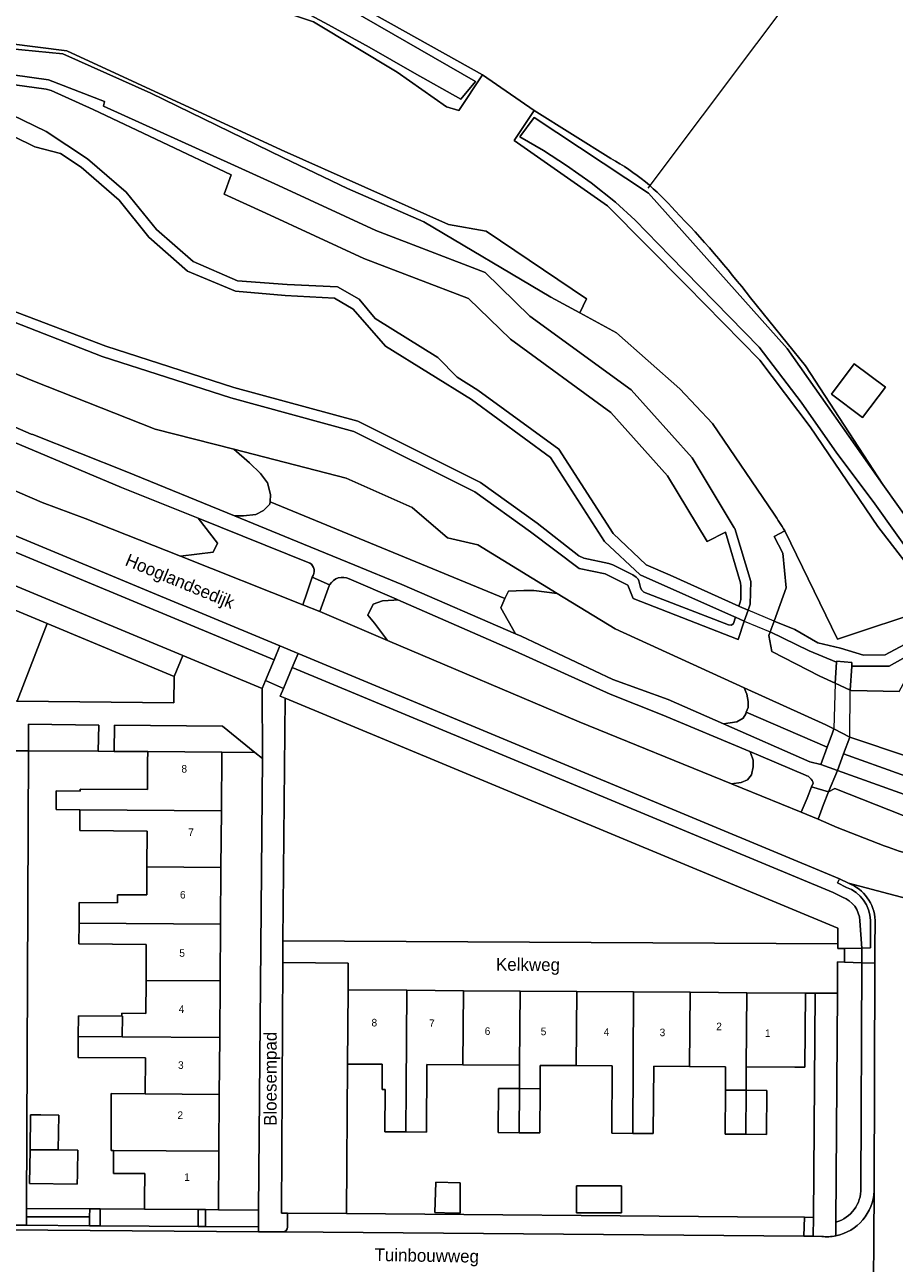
# Model space of a CAD drawing. Header units: metres. Extents: x 151448 to 154749, y 463108 to 465296.
# Tile 324 of 449: x 154594 to 154680, y 463870 to 463993. Entities that reach past the tile are written whole.
import ezdxf
from ezdxf.enums import TextEntityAlignment as Align

# ---------------------------------------------------------------- set-up
doc = ezdxf.new("R2010")
doc.units = ezdxf.units.M
for name, color, linetype, lineweight in [('B-PV-GR-BEPLANTING_CULTUUR_BODEMBEDEKKER-GV', 253, 'Continuous', 9), ('B-PV-GR-BEPLANTING_CULTUUR_BOSPLANTSOEN-GV', 253, 'Continuous', 9), ('B-PV-GW-TALUD_KRUIN-G', 253, 'Continuous', 9), ('B-PV-IE-TERREINAFSCHEIDING_KUNSTMATIG_HEKWERK-G', 253, 'Continuous', 9), ('B-PV-KW-KUNSTWERK_DEK-GV', 253, 'Continuous', 9), ('B-PV-OG-BEBOUWING-GV', 1, 'Continuous', 9), ('B-PV-OG-BEBOUWING-T18', 2, 'Continuous', 9), ('B-PV-OG-TERREIN_BEGROEID-GV', 253, 'Continuous', 9), ('B-PV-OG-TERREIN_ERF-GV', 253, 'Continuous', 9), ('B-PV-OG-TERREIN_OEVER-GV', 253, 'Continuous', 9), ('B-PV-OG-TOPOGRAFIE-T18', 2, 'Continuous', 9), ('B-PV-OG-WATER_SLOOT-GV', 253, 'Continuous', 9), ('B-PV-VH-GESLOTENVERHARDING_ASFALT-GV', 253, 'Continuous', 9), ('B-PV-VH-OPENVERHARDING-GV', 253, 'Continuous', 9), ('B-PV-VH-OPENVERHARDING_BETONELEMENT-GV', 253, 'Continuous', 9), ('B-PV-VH-OPENVERHARDING_BETONSTRAATSTEEN-GV', 253, 'Continuous', 9), ('B-PV-VH-OPENVERHARDING_TEGEL-GV', 253, 'Continuous', 9)]:
    doc.layers.add(name, color=color, linetype=linetype, lineweight=lineweight)
doc.styles.add('Drong', font='txt', dxfattribs={"height": 1.8})

msp = doc.modelspace()

# ---------------------------------------------------------------- linework, layer by layer
at = {"layer": 'B-PV-GR-BEPLANTING_CULTUUR_BODEMBEDEKKER-GV', "flags": 128}
for points in [[(154608.614, 463928.344), (154596.045, 463933.578), (154593.092, 463925.906), (154608.555, 463925.748)], [(154594.204, 463921.022), (154601.094, 463920.973), (154601.151, 463923.548), (154594.212, 463923.642)], [(154616.559, 463920.863), (154613.369, 463923.457), (154602.708, 463923.561), (154602.692, 463920.962), (154605.988, 463920.938), (154613.305, 463920.886)], [(154619.795, 463875.369), (154625.622, 463875.322), (154625.726, 463890.091), (154625.777, 463897.414), (154625.774, 463900.036), (154619.344, 463900.113), (154619.205, 463875.372)], [(154594.032, 463875.841), (154594.029, 463875.022), (154600.254, 463875), (154600.259, 463875.797)], [(154594.029, 463875.022), (154594.026, 463874.173), (154600.248, 463874.129), (154600.254, 463875)], [(154605.668, 463875.758), (154601.293, 463875.789), (154601.284, 463874.122), (154610.977, 463874.053), (154610.989, 463875.721)], [(154616.935, 463874.01), (154616.949, 463875.679), (154612.985, 463875.707), (154611.71, 463875.716), (154611.699, 463874.047)]]:
    msp.add_lwpolyline(points, close=True, dxfattribs=at)
for points in [[(154676.435, 463877.845), (154676.513, 463900.089), (154674.829, 463900.146), (154674.133, 463900.17), (154674.113, 463897.075), (154673.966, 463874.474)], [(154677.732, 463877.561), (154677.814, 463900.044), (154676.513, 463900.089), (154676.435, 463877.845)], [(154673.966, 463874.474), (154673.957, 463873.135)]]:
    msp.add_lwpolyline(points, dxfattribs=at)
at = {"layer": 'B-PV-GR-BEPLANTING_CULTUUR_BODEMBEDEKKER-GV'}
for points in [[(154673.957, 463873.135, 0.3454468), (154677.732, 463877.561)], [(154676.435, 463877.845, -0.3421079), (154673.966, 463874.474)], [(154673.966, 463874.474, 0.3421079), (154676.435, 463877.845)]]:
    msp.add_lwpolyline(points, format="xyb", dxfattribs=at)
at = {"layer": 'B-PV-GR-BEPLANTING_CULTUUR_BOSPLANTSOEN-GV', "flags": 128}
for points in [[(154591.413, 463984.353), (154595.953, 463982.145), (154600.056, 463979.471), (154603.861, 463976.154), (154606.873, 463972.497), (154610.473, 463969.333), (154614.85, 463967.419), (154619.759, 463967.04), (154624.748, 463966.816), (154626.891, 463965.59), (154628.466, 463963.707), (154634.65, 463959.834), (154636.545, 463957.921), (154638.595, 463956.637), (154646.582, 463950.796), (154651.973, 463942.473), (154655.219, 463939.386), (154657.61, 463938.357), (154664.386, 463935.298), (154664.52, 463935.684), (154664.578, 463935.948), (154664.586, 463937.276), (154664.558, 463937.596), (154663.049, 463942.596), (154661.25, 463941.677), (154657.34, 463948.161), (154651.721, 463954.424), (154641.81, 463961.644), (154637.675, 463965.665), (154627.349, 463969.635), (154617.642, 463974.107), (154613.548, 463975.962), (154614.229, 463977.893), (154600.611, 463984.337), (154596.446, 463986.207), (154595.951, 463986.325), (154585.181, 463987.814)], [(154592.412, 463964.552), (154601.852, 463960.979), (154614.497, 463956.897), (154626.745, 463953.565), (154638.86, 463947.505), (154644.454, 463943.506), (154648.58, 463940.252), (154649.06, 463940.038), (154651.551, 463939.512), (154651.935, 463939.391), (154653.916, 463938.39), (154654.244, 463938.164), (154654.445, 463937.951), (154654.511, 463937.804), (154654.654, 463937.132), (154654.772, 463936.895), (154654.98, 463936.691), (154663.356, 463933.458), (154663.644, 463933.436), (154663.835, 463933.591), (154664.062, 463934.195), (154663.955, 463934.243), (154654.629, 463938.401), (154651.104, 463941.675), (154645.78, 463949.989), (154637.976, 463955.709), (154629.463, 463960.961), (154626.278, 463964.624), (154624.444, 463965.697), (154619.583, 463965.959), (154614.667, 463966.384), (154609.927, 463968.383), (154606.113, 463971.731), (154603.162, 463975.375), (154599.424, 463978.642), (154597.382, 463979.975), (154594.835, 463980.642), (154590.663, 463982.678)], [(154570.633, 463956.293), (154595.553, 463945.52), (154599.811, 463943.95), (154609.217, 463940.218), (154612.466, 463940.628), (154612.868, 463941.515), (154610.99, 463943.977), (154603.397, 463947.026), (154577.987, 463957.719), (154573.614, 463959.658), (154560.609, 463965.18)], [(154622.01, 463939.552), (154610.99, 463943.977), (154612.868, 463941.515), (154612.466, 463940.628), (154609.217, 463940.218), (154621.318, 463935.416), (154621.722, 463936.575), (154622.247, 463938.17)], [(154623.963, 463937.409), (154622.987, 463934.765), (154629.688, 463931.918), (154628.398, 463933.607), (154627.718, 463934.42), (154628.244, 463935.491), (154629.171, 463935.824), (154630.315, 463935.898), (154630.684, 463935.922), (154630.565, 463935.974), (154625.899, 463937.986)], [(154670.946, 463918.611), (154666.546, 463920.499), (154665.471, 463920.947), (154665.548, 463920.744), (154665.8, 463920.082), (154665.8, 463919.421), (154665.632, 463918.658), (154665.229, 463918.137), (154664.592, 463917.876), (154663.667, 463917.767), (154664.714, 463917.342), (154670.543, 463914.945)], [(154670.543, 463914.945), (154671.131, 463916.348), (154671.541, 463917.463), (154671.722, 463917.831)]]:
    msp.add_lwpolyline(points, dxfattribs=at)
for points in [[(154683.243, 463935.07), (154674.124, 463932.028), (154668.91, 463942.735), (154667.878, 463942.174), (154668.719, 463940.541), (154669.056, 463937.092), (154667.863, 463933.827), (154669.9, 463932.986), (154672.176, 463931.679), (154674.415, 463931.154), (154676.676, 463930.47), (154678.832, 463930.482), (154680.741, 463931.501), (154682.694, 463933.24), (154683.763, 463933.865), (154683.419, 463934.427), (154683.314, 463934.809)], [(154665.471, 463920.947), (154656.799, 463924.561), (154651.653, 463926.595), (154642.273, 463930.837), (154630.684, 463935.922), (154630.315, 463935.898), (154629.171, 463935.824), (154628.244, 463935.491), (154627.718, 463934.42), (154628.398, 463933.607), (154629.688, 463931.918), (154648.616, 463923.875), (154663.667, 463917.767), (154664.592, 463917.876), (154665.229, 463918.137), (154665.632, 463918.658), (154665.8, 463919.421), (154665.8, 463920.082), (154665.548, 463920.744)]]:
    msp.add_lwpolyline(points, close=True, dxfattribs=at)
at = {"layer": 'B-PV-GR-BEPLANTING_CULTUUR_BOSPLANTSOEN-GV'}
for points in [[(154622.247, 463938.17, 0.4277194), (154622.01, 463939.552)], [(154625.899, 463937.986, 0.398274), (154623.963, 463937.409)], [(154671.722, 463917.831, 0.2583564), (154670.946, 463918.611)]]:
    msp.add_lwpolyline(points, format="xyb", dxfattribs=at)
at = {"layer": 'B-PV-GW-TALUD_KRUIN-G', "flags": 128}
for points in [[(154618.473, 463929.985), (154557.44, 463955.373)], [(154674.61, 463906.569), (154673.696, 463907.015), (154620.272, 463929.237)], [(154676.513, 463901.527), (154676.33, 463904.246)], [(154676.435, 463877.845), (154676.513, 463900.089)]]:
    msp.add_lwpolyline(points, dxfattribs=at)
at = {"layer": 'B-PV-GW-TALUD_KRUIN-G'}
for points in [[(154676.33, 463904.246, 0.3039713), (154674.61, 463906.569)], [(154673.966, 463874.474, 0.3421079), (154676.435, 463877.845)]]:
    msp.add_lwpolyline(points, format="xyb", dxfattribs=at)
at = {"layer": 'B-PV-IE-TERREINAFSCHEIDING_KUNSTMATIG_HEKWERK-G', "flags": 128}
for points in [[(154655.422, 463976.549), (154671.53, 463998.013)], [(154667.878, 463942.174), (154668.91, 463942.735)], [(154668.91, 463942.735), (154674.124, 463932.028)], [(154674.124, 463932.028), (154683.243, 463935.07)], [(154594.204, 463921.022), (154601.094, 463920.973)], [(154601.094, 463920.973), (154602.692, 463920.962)], [(154602.692, 463920.962), (154605.988, 463920.938)], [(154613.305, 463920.886), (154616.559, 463920.863)], [(154625.726, 463890.091), (154625.622, 463875.322)], [(154600.254, 463875), (154594.029, 463875.022)], [(154600.259, 463875.797), (154600.254, 463875)], [(154601.293, 463875.789), (154600.259, 463875.797)], [(154605.668, 463875.758), (154601.293, 463875.789)], [(154612.985, 463875.707), (154616.949, 463875.679)]]:
    msp.add_lwpolyline(points, dxfattribs=at)
at = {"layer": 'B-PV-KW-KUNSTWERK_DEK-GV', "flags": 128}
for points in [[(154665.293, 463934.888), (154664.92, 463933.813), (154667.477, 463932.771), (154667.571, 463933.028), (154667.863, 463933.827)], [(154673.89, 463927.679), (154673.772, 463923.17), (154675.341, 463922.364), (154675.384, 463926.992)]]:
    msp.add_lwpolyline(points, close=True, dxfattribs=at)
at = {"layer": 'B-PV-OG-BEBOUWING-GV', "flags": 128}
for points in [[(154678.851, 463956.921), (154675.784, 463959.227), (154673.521, 463956.217), (154676.588, 463953.912)], [(154605.981, 463919.938), (154605.961, 463917.198), (154599.305, 463917.245), (154599.304, 463917.045), (154596.951, 463917.062), (154596.938, 463915.212), (154599.291, 463915.195), (154613.264, 463915.096), (154613.305, 463920.886), (154605.988, 463920.938)], [(154599.291, 463915.195), (154599.276, 463913.145), (154605.932, 463913.098), (154605.907, 463909.548), (154613.224, 463909.496), (154613.264, 463915.096)], [(154613.185, 463903.896), (154613.224, 463909.496), (154605.907, 463909.548), (154605.888, 463906.782), (154603.018, 463906.803), (154603.012, 463906.019), (154599.226, 463906.045), (154599.211, 463903.995)], [(154613.145, 463898.296), (154613.185, 463903.896), (154599.211, 463903.995), (154599.197, 463901.946), (154605.853, 463901.898), (154605.828, 463898.348)], [(154603.419, 463894.815), (154603.496, 463894.815), (154603.482, 463892.765), (154613.105, 463892.697), (154613.145, 463898.296), (154605.828, 463898.348), (154605.805, 463895.092), (154603.422, 463895.109)], [(154625.777, 463897.414), (154625.726, 463890.091), (154626.726, 463890.084), (154629.162, 463890.067), (154629.144, 463887.578), (154629.451, 463887.576), (154629.422, 463883.409), (154631.472, 463883.395), (154631.503, 463887.745), (154631.57, 463897.373)], [(154631.472, 463883.395), (154633.522, 463883.38), (154633.569, 463890.036), (154637.119, 463890.011), (154637.17, 463897.334), (154631.57, 463897.373), (154631.503, 463887.745)], [(154637.119, 463890.011), (154642.718, 463889.972), (154642.77, 463897.295), (154637.17, 463897.334)], [(154642.77, 463897.295), (154642.718, 463889.972), (154642.702, 463887.666), (154644.752, 463887.652), (154644.768, 463889.958), (154648.318, 463889.933), (154648.37, 463897.256)], [(154653.918, 463883.237), (154653.97, 463897.216), (154648.37, 463897.256), (154648.318, 463889.933), (154651.868, 463889.908), (154651.822, 463883.252)], [(154659.569, 463897.177), (154653.97, 463897.216), (154653.918, 463883.237), (154655.921, 463883.223), (154655.968, 463889.879), (154659.518, 463889.854)], [(154665.102, 463887.509), (154665.118, 463889.815), (154665.169, 463897.138), (154659.569, 463897.177), (154659.518, 463889.854), (154663.068, 463889.829), (154663.052, 463887.523)], [(154665.118, 463889.815), (154669.911, 463889.781), (154670.911, 463889.774), (154670.963, 463897.097), (154665.169, 463897.138)], [(154603.482, 463892.765), (154603.496, 463894.815), (154603.419, 463894.815), (154599.146, 463894.846), (154599.132, 463892.796)], [(154613.065, 463887.097), (154613.105, 463892.697), (154603.482, 463892.765), (154599.132, 463892.796), (154599.117, 463890.746), (154605.788, 463890.698), (154605.748, 463887.149)], [(154613.026, 463881.497), (154613.065, 463887.097), (154605.748, 463887.149), (154602.383, 463887.173), (154602.383, 463881.572), (154602.621, 463881.57)], [(154642.672, 463883.316), (154642.702, 463887.666), (154640.652, 463887.68), (154640.622, 463883.33)], [(154642.702, 463887.666), (154642.672, 463883.316), (154644.722, 463883.302), (154644.752, 463887.652)], [(154665.102, 463887.509), (154663.052, 463887.523), (154663.021, 463883.173), (154665.071, 463883.159)], [(154665.102, 463887.509), (154665.071, 463883.159), (154667.121, 463883.145), (154667.152, 463887.495)], [(154595.423, 463885.063), (154594.423, 463885.079), (154594.367, 463881.629), (154597.158, 463881.609), (154597.213, 463885.034)], [(154594.367, 463881.629), (154594.313, 463878.305), (154599.024, 463878.229), (154599.04, 463879.228), (154599.044, 463879.432), (154599.086, 463881.595), (154597.158, 463881.609)], [(154612.985, 463875.707), (154613.026, 463881.497), (154602.621, 463881.57), (154602.601, 463879.407), (154602.6, 463879.301), (154605.693, 463879.279), (154605.675, 463876.758), (154605.668, 463875.758), (154610.989, 463875.721), (154611.71, 463875.716)], [(154636.851, 463875.373), (154636.851, 463878.358), (154634.446, 463878.413), (154634.364, 463875.44), (154636.281, 463875.377), (154636.851, 463875.358)], [(154648.328, 463875.404), (154652.793, 463875.398), (154652.796, 463878.067), (154648.331, 463878.072)]]:
    msp.add_lwpolyline(points, close=True, dxfattribs=at)
at = {"layer": 'B-PV-OG-TERREIN_BEGROEID-GV', "flags": 128}
for points in [[(154557.44, 463955.373), (154618.473, 463929.985), (154619.056, 463931.367), (154558.028, 463956.753)], [(154556.614, 463953.436), (154556.239, 463952.554), (154609.475, 463930.414), (154617.283, 463927.167), (154617.612, 463927.948), (154618.473, 463929.985), (154557.44, 463955.373)], [(154642.319, 463932.571), (154640.854, 463935.122), (154641.281, 463936.04), (154618.076, 463945.61), (154618.06, 463945.358), (154617.442, 463944.73), (154616.669, 463944.361), (154615.464, 463944.213), (154614.556, 463944.213), (154621.383, 463941.419), (154626.453, 463939.345), (154631.096, 463937.445)], [(154674.012, 463929.764), (154671.333, 463930.874), (154667.477, 463932.771), (154667.344, 463932.405), (154667.629, 463930.811), (154672.385, 463928.37), (154673.89, 463927.679)], [(154684.498, 463932.664), (154683.427, 463932.025), (154681.404, 463930.592), (154679.224, 463929.361), (154675.537, 463929.379), (154675.384, 463926.992), (154675.47, 463926.976), (154680.213, 463926.878), (154681.268, 463928.802), (154684.949, 463929.752), (154684.655, 463932.407)], [(154619.333, 463902.244), (154674.144, 463901.944), (154674.155, 463903.516), (154619.567, 463926.217)], [(154672.463, 463919.664), (154673.103, 463921.379), (154665.117, 463924.821), (154665.062, 463924.675), (154664.81, 463924.254), (154664.189, 463923.893), (154662.851, 463923.692), (154671.399, 463919.927)], [(154671.738, 463874.953), (154670.857, 463874.96), (154670.801, 463873.101), (154671.723, 463873.093)]]:
    msp.add_lwpolyline(points, close=True, dxfattribs=at)
for points in [[(154567.217, 463926.153), (154593.059, 463925.906), (154593.092, 463925.906), (154596.045, 463933.578), (154566.86, 463945.733)], [(154620.859, 463930.618), (154620.272, 463929.237), (154673.696, 463907.015), (154674.61, 463906.569)], [(154675.023, 463907.536), (154674.116, 463907.978), (154674.313, 463908.383), (154620.859, 463930.618)], [(154620.272, 463929.237), (154619.396, 463927.179), (154619.074, 463926.422), (154619.567, 463926.217), (154674.155, 463903.516), (154674.144, 463901.944), (154674.142, 463901.493), (154674.818, 463901.503), (154676.513, 463901.527), (154676.33, 463904.246)], [(154674.61, 463906.569), (154673.696, 463907.015), (154620.272, 463929.237)], [(154674.724, 463920.718), (154674.107, 463919.075), (154685.992, 463914.827)], [(154700.128, 463914.511), (154704.153, 463915.154), (154703.293, 463915.449), (154702.757, 463915.851), (154702.455, 463916.352), (154702.426, 463916.637), (154702.416, 463916.735), (154699.033, 463916.191), (154694.911, 463915.851), (154688.62, 463916.191), (154686.121, 463916.633), (154674.724, 463920.718)], [(154680.604, 463914.63), (154673.857, 463917.285), (154673.228, 463916.954), (154672.746, 463915.726), (154672.199, 463914.253), (154674.102, 463913.442), (154678.746, 463911.643)], [(154676.33, 463904.246), (154676.513, 463901.527), (154677.369, 463901.548), (154677.38, 463904.266)]]:
    msp.add_lwpolyline(points, dxfattribs=at)
at = {"layer": 'B-PV-OG-TERREIN_BEGROEID-GV'}
for points in [[(154678.746, 463911.643, 0.0355615), (154684.74, 463909.858)], [(154674.61, 463906.569, -0.3039713), (154676.33, 463904.246)], [(154676.33, 463904.246, 0.3039713), (154674.61, 463906.569)], [(154677.38, 463904.266, 0.3019183), (154675.023, 463907.536)]]:
    msp.add_lwpolyline(points, format="xyb", dxfattribs=at)
at = {"layer": 'B-PV-OG-TERREIN_ERF-GV', "flags": 128}
for points in [[(154668.91, 463942.735), (154674.124, 463932.028), (154683.243, 463935.07), (154682.684, 463937.244), (154678.116, 463943.156), (154671.419, 463952.985), (154666.436, 463959.572), (154659.215, 463966.948), (154651.417, 463974.825), (154642.192, 463981.283), (154644.172, 463984.24), (154639.065, 463987.749), (154636.706, 463984.216), (154635.489, 463984.578), (154630.637, 463988.02), (154622.375, 463992.982), (154616.501, 463994.928), (154597.504, 463996.041), (154584.239, 463997.741)], [(154623.313, 463996.568), (154625.718, 463995.222), (154630.047, 463992.798), (154639.065, 463987.749), (154644.172, 463984.24), (154651.746, 463979.505)], [(154583.65, 463991.921), (154598.018, 463990.134), (154619.172, 463980.346), (154635.686, 463972.976), (154639.428, 463972.325), (154649.33, 463965.654), (154648.675, 463964.242), (154652.307, 463962.274), (154658.543, 463956.743), (154661.77, 463953.335), (154667.88, 463944.377)], [(154665.539, 463965.727), (154670.961, 463959.024), (154678.613, 463947.319), (154681.686, 463942.951), (154682.261, 463942.685), (154688.449, 463945.404), (154700.616, 463954.108), (154702.618, 463954.563), (154711.585, 463956.803), (154715.208, 463957.512), (154725.458, 463960.542), (154734.789, 463963.785), (154742.498, 463964.735), (154746.161, 463966.061)]]:
    msp.add_lwpolyline(points, dxfattribs=at)
at = {"layer": 'B-PV-OG-TERREIN_ERF-GV'}
for points in [[(154651.746, 463979.505, -0.0850722), (154658.105, 463974.317)], [(154658.105, 463974.317, -0.026866), (154665.539, 463965.727)], [(154667.88, 463944.377, -0.0074377), (154668.91, 463942.735)]]:
    msp.add_lwpolyline(points, format="xyb", dxfattribs=at)
at = {"layer": 'B-PV-OG-TERREIN_ERF-GV', "flags": 128}
for points in [[(154678.851, 463956.921), (154676.588, 463953.912), (154673.521, 463956.217), (154675.784, 463959.227)], [(154605.907, 463909.548), (154605.932, 463913.098), (154599.276, 463913.145), (154599.291, 463915.195), (154596.938, 463915.212), (154596.951, 463917.062), (154599.304, 463917.045), (154599.305, 463917.245), (154605.961, 463917.198), (154605.981, 463919.938), (154605.988, 463920.938), (154602.692, 463920.962), (154601.094, 463920.973), (154594.204, 463921.022), (154594.032, 463875.841), (154600.259, 463875.797), (154601.293, 463875.789), (154605.668, 463875.758), (154605.675, 463876.758), (154605.693, 463879.279), (154602.6, 463879.301), (154602.601, 463879.407), (154602.621, 463881.57), (154602.383, 463881.572), (154602.383, 463887.173), (154605.748, 463887.149), (154605.788, 463890.698), (154599.117, 463890.746), (154599.132, 463892.796), (154599.146, 463894.846), (154603.419, 463894.815), (154603.422, 463895.109), (154605.805, 463895.092), (154605.828, 463898.348), (154605.853, 463901.898), (154599.197, 463901.946), (154599.211, 463903.995), (154599.226, 463906.045), (154603.012, 463906.019), (154603.018, 463906.803), (154605.888, 463906.782)], [(154613.185, 463903.896), (154613.145, 463898.296), (154613.105, 463892.697), (154613.065, 463887.097), (154613.026, 463881.497), (154612.985, 463875.707), (154616.949, 463875.679), (154617.318, 463920.247), (154616.559, 463920.863), (154613.305, 463920.886), (154613.264, 463915.096), (154613.224, 463909.496)], [(154631.472, 463883.395), (154629.422, 463883.409), (154629.451, 463887.576), (154629.144, 463887.578), (154629.162, 463890.067), (154626.726, 463890.084), (154625.726, 463890.091), (154625.622, 463875.322), (154664.255, 463875.013), (154670.857, 463874.96), (154671.738, 463874.953), (154671.913, 463897.09), (154670.963, 463897.097), (154670.911, 463889.774), (154669.911, 463889.781), (154665.118, 463889.815), (154665.102, 463887.509), (154667.152, 463887.495), (154667.121, 463883.145), (154665.071, 463883.159), (154663.021, 463883.173), (154663.052, 463887.523), (154663.068, 463889.829), (154659.518, 463889.854), (154655.968, 463889.879), (154655.921, 463883.223), (154653.918, 463883.237), (154651.822, 463883.252), (154651.868, 463889.908), (154648.318, 463889.933), (154644.768, 463889.958), (154644.752, 463887.652), (154644.722, 463883.302), (154642.672, 463883.316), (154640.622, 463883.33), (154640.652, 463887.68), (154642.702, 463887.666), (154642.718, 463889.972), (154637.119, 463890.011), (154633.569, 463890.036), (154633.522, 463883.38)], [(154599.04, 463879.228), (154599.024, 463878.229), (154594.313, 463878.305), (154594.367, 463881.629), (154594.423, 463885.079), (154595.423, 463885.063), (154597.213, 463885.034), (154597.158, 463881.609), (154599.086, 463881.595), (154599.044, 463879.432)], [(154636.281, 463875.377), (154634.364, 463875.44), (154634.446, 463878.413), (154636.851, 463878.358), (154636.851, 463875.373), (154636.851, 463875.358)], [(154648.328, 463875.404), (154648.331, 463878.072), (154652.796, 463878.067), (154652.793, 463875.398)]]:
    msp.add_lwpolyline(points, close=True, dxfattribs=at)
at = {"layer": 'B-PV-OG-TERREIN_OEVER-GV', "flags": 128}
for points in [[(154584.476, 464001.705), (154595.853, 464000.219), (154597.724, 463999.975), (154610.58, 463999.355), (154620.549, 463997.377), (154638.353, 463987.106), (154636.919, 463985.335), (154632.339, 463987.928), (154627.863, 463990.486), (154623.832, 463992.694), (154622.06, 463993.628), (154620.32, 463994.463), (154616.516, 463995.67), (154611.549, 463996.324), (154608.597, 463996.609), (154601.27, 463996.33), (154596.643, 463996.722), (154592.49, 463997.315)], [(154584.239, 463997.741), (154597.504, 463996.041), (154616.501, 463994.928), (154622.375, 463992.982), (154630.637, 463988.02), (154635.489, 463984.578), (154636.706, 463984.216), (154639.065, 463987.749), (154630.047, 463992.798), (154625.718, 463995.222), (154623.313, 463996.568)], [(154590.819, 463990.487), (154597.601, 463989.817), (154606.295, 463985.946), (154619.329, 463979.598), (154625.729, 463976.535), (154633.276, 463973.23), (154645.799, 463965.8), (154648.675, 463964.242), (154649.33, 463965.654), (154639.428, 463972.325), (154635.686, 463972.976), (154619.172, 463980.346), (154598.018, 463990.134), (154583.65, 463991.921)], [(154585.181, 463987.814), (154595.951, 463986.325), (154596.446, 463986.207), (154600.611, 463984.337), (154614.229, 463977.893), (154613.548, 463975.962), (154617.642, 463974.107), (154627.349, 463969.635), (154637.675, 463965.665), (154641.81, 463961.644), (154651.721, 463954.424), (154657.34, 463948.161), (154661.25, 463941.677), (154663.049, 463942.596), (154664.558, 463937.596), (154664.586, 463937.276), (154664.578, 463935.948), (154664.52, 463935.684), (154664.386, 463935.298), (154664.437, 463935.275), (154665.293, 463934.888), (154665.508, 463935.507), (154665.552, 463937.733), (154663.969, 463942.978), (154663.929, 463943.045), (154659.762, 463949.953), (154653.743, 463956.663), (154643.749, 463963.943), (154639.326, 463968.245), (154628.516, 463972.4), (154618.898, 463976.832), (154614.549, 463978.802), (154601.615, 463984.662), (154601.728, 463985.105), (154596.194, 463987.261), (154585.345, 463988.761)], [(154651.746, 463979.505), (154644.172, 463984.24), (154642.192, 463981.283), (154651.417, 463974.825), (154659.215, 463966.948), (154666.436, 463959.572), (154671.419, 463952.985), (154678.116, 463943.156), (154682.684, 463937.244), (154683.243, 463935.07)], [(154683.243, 463935.07), (154683.314, 463934.809), (154683.741, 463934.949), (154682.237, 463939.212), (154677.645, 463945.643), (154674.068, 463950.398), (154670.526, 463955.452), (154666.382, 463960.872), (154657.597, 463969.847), (154654.139, 463973.394), (154652.192, 463975.17), (154649.788, 463977.078), (154647.358, 463978.815), (154645.091, 463980.271), (154642.732, 463981.628), (154644.172, 463983.546), (154655.45, 463976.066), (154669.167, 463960.745), (154678.613, 463947.319), (154670.961, 463959.024), (154665.539, 463965.727)], [(154591.354, 463963.89), (154601.49, 463959.959), (154614.189, 463955.86), (154626.357, 463952.549), (154638.3, 463946.575), (154643.814, 463942.634), (154648.601, 463939.029), (154651.191, 463938.482), (154653.4, 463937.377), (154653.95, 463936.054), (154664.298, 463932.02), (154664.92, 463933.813), (154664.062, 463934.195), (154663.835, 463933.591), (154663.644, 463933.436), (154663.356, 463933.458), (154654.98, 463936.691), (154654.772, 463936.895), (154654.654, 463937.132), (154654.511, 463937.804), (154654.445, 463937.951), (154654.244, 463938.164), (154653.916, 463938.39), (154651.935, 463939.391), (154651.551, 463939.512), (154649.06, 463940.038), (154648.58, 463940.252), (154644.454, 463943.506), (154638.86, 463947.505), (154626.745, 463953.565), (154614.497, 463956.897), (154601.852, 463960.979), (154592.412, 463964.552)], [(154578.293, 463959.351), (154594.487, 463952.271), (154594.657, 463952.235), (154603.934, 463948.56), (154614.556, 463944.213), (154615.464, 463944.213), (154616.669, 463944.361), (154617.442, 463944.73), (154618.06, 463945.358), (154618.076, 463945.61), (154618.122, 463946.319), (154617.813, 463947.465), (154617.133, 463948.389), (154616.051, 463949.46), (154614.489, 463950.783), (154606.714, 463952.767), (154594.659, 463957.536), (154584.179, 463961.84)]]:
    msp.add_lwpolyline(points, dxfattribs=at)
at = {"layer": 'B-PV-OG-TERREIN_OEVER-GV'}
for points in [[(154658.105, 463974.317, 0.0850722), (154651.746, 463979.505)], [(154665.539, 463965.727, 0.026866), (154658.105, 463974.317)]]:
    msp.add_lwpolyline(points, format="xyb", dxfattribs=at)
at = {"layer": 'B-PV-OG-TERREIN_OEVER-GV', "flags": 128}
for points in [[(154641.281, 463936.04), (154641.626, 463936.785), (154643.141, 463936.859), (154644.13, 463936.859), (154646.421, 463936.557), (154638.584, 463941.354), (154635.595, 463942.055), (154632.117, 463945.053), (154625.605, 463947.947), (154614.489, 463950.783), (154616.051, 463949.46), (154617.133, 463948.389), (154617.813, 463947.465), (154618.122, 463946.319), (154618.076, 463945.61)], [(154642.319, 463932.571), (154642.879, 463932.328), (154651.926, 463928.065), (154657.394, 463926.095), (154662.851, 463923.692), (154664.189, 463923.893), (154664.81, 463924.254), (154665.062, 463924.675), (154665.117, 463924.821), (154665.296, 463925.297), (154665.296, 463925.879), (154665.179, 463926.621), (154664.912, 463927.246), (154652.149, 463933.051), (154646.421, 463936.557), (154644.13, 463936.859), (154643.141, 463936.859), (154641.626, 463936.785), (154641.281, 463936.04), (154640.854, 463935.122)], [(154665.117, 463924.821), (154673.103, 463921.379), (154673.63, 463922.79), (154673.772, 463923.17), (154672.965, 463923.584), (154664.912, 463927.246), (154665.179, 463926.621), (154665.296, 463925.879), (154665.296, 463925.297)], [(154674.724, 463920.718), (154686.121, 463916.633), (154688.62, 463916.191), (154694.911, 463915.851), (154699.033, 463916.191), (154702.416, 463916.735), (154702.387, 463917.014), (154702.421, 463917.475), (154702.589, 463917.956), (154703.008, 463918.538), (154703.129, 463918.706), (154698.411, 463917.85), (154686.837, 463918.513), (154675.341, 463922.364)]]:
    msp.add_lwpolyline(points, close=True, dxfattribs=at)
at = {"layer": 'B-PV-OG-WATER_SLOOT-GV', "flags": 128}
for points in [[(154592.49, 463997.315), (154596.643, 463996.722), (154601.27, 463996.33), (154608.597, 463996.609), (154611.549, 463996.324), (154616.516, 463995.67), (154620.32, 463994.463), (154622.06, 463993.628), (154623.832, 463992.694), (154627.863, 463990.486), (154632.339, 463987.928), (154636.919, 463985.335), (154638.353, 463987.106), (154620.549, 463997.377), (154610.58, 463999.355), (154597.724, 463999.975), (154595.853, 464000.219), (154584.476, 464001.705)], [(154667.88, 463944.377), (154661.77, 463953.335), (154658.543, 463956.743), (154652.307, 463962.274), (154648.675, 463964.242), (154645.799, 463965.8), (154633.276, 463973.23), (154625.729, 463976.535), (154619.329, 463979.598), (154606.295, 463985.946), (154597.601, 463989.817), (154590.819, 463990.487)], [(154585.345, 463988.761), (154596.194, 463987.261), (154601.728, 463985.105), (154601.615, 463984.662), (154614.549, 463978.802), (154618.898, 463976.832), (154628.516, 463972.4), (154639.326, 463968.245), (154643.749, 463963.943), (154653.743, 463956.663), (154659.762, 463949.953), (154663.929, 463943.045), (154663.969, 463942.978), (154665.552, 463937.733), (154665.508, 463935.507), (154665.293, 463934.888), (154664.92, 463933.813), (154664.298, 463932.02), (154653.95, 463936.054), (154653.4, 463937.377), (154651.191, 463938.482), (154648.601, 463939.029), (154643.814, 463942.634), (154638.3, 463946.575), (154626.357, 463952.549), (154614.189, 463955.86), (154601.49, 463959.959), (154591.354, 463963.89)], [(154681.686, 463942.951), (154678.613, 463947.319), (154669.167, 463960.745), (154655.45, 463976.066), (154644.172, 463983.546), (154642.732, 463981.628), (154645.091, 463980.271), (154647.358, 463978.815), (154649.788, 463977.078), (154652.192, 463975.17), (154654.139, 463973.394), (154657.597, 463969.847), (154666.382, 463960.872), (154670.526, 463955.452), (154674.068, 463950.398), (154677.645, 463945.643), (154682.237, 463939.212)], [(154584.179, 463961.84), (154594.659, 463957.536), (154606.714, 463952.767), (154614.489, 463950.783), (154625.605, 463947.947), (154632.117, 463945.053), (154635.595, 463942.055), (154638.584, 463941.354), (154646.421, 463936.557), (154652.149, 463933.051), (154664.912, 463927.246), (154672.965, 463923.584), (154673.772, 463923.17), (154675.341, 463922.364), (154686.837, 463918.513), (154698.411, 463917.85), (154703.129, 463918.706), (154714.304, 463920.734), (154724, 463922.493), (154727.374, 463923.105), (154735.829, 463924.292), (154744.959, 463925.574), (154746.161, 463925.743)], [(154680.213, 463926.878), (154675.47, 463926.976), (154675.384, 463926.992), (154673.89, 463927.679), (154672.385, 463928.37), (154667.629, 463930.811), (154667.344, 463932.405), (154667.477, 463932.771), (154667.571, 463933.028), (154667.863, 463933.827), (154669.056, 463937.092), (154668.719, 463940.541), (154667.878, 463942.174), (154668.91, 463942.735)]]:
    msp.add_lwpolyline(points, dxfattribs=at)
at = {"layer": 'B-PV-OG-WATER_SLOOT-GV'}
msp.add_lwpolyline([(154668.91, 463942.735, 0.0074377), (154667.88, 463944.377)], format="xyb", dxfattribs=at)
at = {"layer": 'B-PV-VH-GESLOTENVERHARDING_ASFALT-GV', "flags": 128}
for points in [[(154469.922, 463998.909), (154467.927, 463994.687), (154509.308, 463977.109), (154511.125, 463976.349), (154556.218, 463957.49), (154558.028, 463956.753), (154619.056, 463931.367), (154620.859, 463930.618), (154674.313, 463908.383), (154675.202, 463907.949), (154683.794, 463905.689), (154687.785, 463904.623)], [(154678.746, 463911.643), (154674.102, 463913.442), (154672.199, 463914.253), (154670.543, 463914.945), (154664.714, 463917.342), (154663.667, 463917.767), (154648.616, 463923.875), (154629.688, 463931.918), (154622.987, 463934.765), (154621.318, 463935.416), (154609.217, 463940.218), (154599.811, 463943.95), (154595.553, 463945.52), (154570.633, 463956.293), (154558.241, 463961.65), (154556.806, 463962.296), (154548.081, 463965.774), (154540.975, 463968.607), (154523.714, 463976.177), (154515.207, 463979.674), (154513.016, 463980.333), (154511.044, 463981.193), (154503.476, 463984.491)], [(154590.663, 463982.678), (154594.835, 463980.642), (154597.382, 463979.975), (154599.424, 463978.642), (154603.162, 463975.375), (154606.113, 463971.731), (154609.927, 463968.383), (154614.667, 463966.384), (154619.583, 463965.959), (154624.444, 463965.697), (154626.278, 463964.624), (154629.463, 463960.961), (154637.976, 463955.709), (154645.78, 463949.989), (154651.104, 463941.675), (154654.629, 463938.401), (154663.955, 463934.243), (154664.062, 463934.195), (154664.92, 463933.813), (154665.293, 463934.888), (154664.437, 463935.275), (154664.386, 463935.298), (154657.61, 463938.357), (154655.219, 463939.386), (154651.973, 463942.473), (154646.582, 463950.796), (154638.595, 463956.637), (154636.545, 463957.921), (154634.65, 463959.834), (154628.466, 463963.707), (154626.891, 463965.59), (154624.748, 463966.816), (154619.759, 463967.04), (154614.85, 463967.419), (154610.473, 463969.333), (154606.873, 463972.497), (154603.861, 463976.154), (154600.056, 463979.471), (154595.953, 463982.145), (154591.413, 463984.353)], [(154560.609, 463965.18), (154573.614, 463959.658), (154577.987, 463957.719), (154603.397, 463947.026), (154610.99, 463943.977), (154622.01, 463939.552)], [(154671.722, 463917.831), (154671.541, 463917.463), (154673.228, 463916.954), (154674.107, 463919.075), (154672.463, 463919.664), (154671.399, 463919.927), (154662.851, 463923.692), (154657.394, 463926.095), (154651.926, 463928.065), (154642.879, 463932.328), (154642.319, 463932.571), (154631.096, 463937.445), (154626.453, 463939.345), (154621.383, 463941.419), (154614.556, 463944.213), (154603.934, 463948.56), (154594.657, 463952.235), (154594.487, 463952.271), (154578.293, 463959.351)], [(154622.247, 463938.17), (154623.963, 463937.409)], [(154625.899, 463937.986), (154630.565, 463935.974), (154630.684, 463935.922), (154642.273, 463930.837), (154651.653, 463926.595), (154656.799, 463924.561), (154665.471, 463920.947), (154666.546, 463920.499), (154670.946, 463918.611)], [(154685.992, 463914.827), (154674.107, 463919.075), (154673.228, 463916.954), (154673.857, 463917.285), (154680.604, 463914.63)], [(154687.785, 463904.623), (154683.794, 463905.689), (154675.202, 463907.949)], [(154677.83, 463904.274), (154677.819, 463901.546), (154677.814, 463900.044), (154677.732, 463877.561), (154677.659, 463863.823), (154677.658, 463863.798), (154677.435, 463830.59), (154677.435, 463830.575)], [(154677.659, 463863.823), (154677.732, 463877.561)], [(154672.568, 463873.063), (154671.723, 463873.093), (154670.801, 463873.101), (154619.365, 463873.52), (154616.931, 463873.539), (154571.129, 463873.886)]]:
    msp.add_lwpolyline(points, dxfattribs=at)
at = {"layer": 'B-PV-VH-GESLOTENVERHARDING_ASFALT-GV'}
for points in [[(154622.01, 463939.552, -0.4277194), (154622.247, 463938.17)], [(154623.963, 463937.409, -0.398274), (154625.899, 463937.986)], [(154670.946, 463918.611, -0.2583564), (154671.722, 463917.831)], [(154684.74, 463909.858, -0.0355615), (154678.746, 463911.643)], [(154675.202, 463907.949, -0.3009649), (154677.83, 463904.274)], [(154677.732, 463877.561, -0.3454468), (154673.957, 463873.135)], [(154673.957, 463873.135, -0.0748595), (154672.568, 463873.063)]]:
    msp.add_lwpolyline(points, format="xyb", dxfattribs=at)
at = {"layer": 'B-PV-VH-GESLOTENVERHARDING_ASFALT-GV', "flags": 128}
for points in [[(154683.763, 463933.865), (154682.694, 463933.24), (154680.741, 463931.501), (154678.832, 463930.482), (154676.676, 463930.47), (154674.415, 463931.154), (154672.176, 463931.679), (154669.9, 463932.986), (154667.863, 463933.827), (154667.571, 463933.028), (154667.477, 463932.771), (154671.333, 463930.874), (154674.012, 463929.764), (154674.04, 463929.87), (154675.543, 463929.747), (154675.537, 463929.379), (154679.224, 463929.361), (154681.404, 463930.592), (154683.427, 463932.025), (154684.498, 463932.664)], [(154674.012, 463929.764), (154673.89, 463927.679), (154675.384, 463926.992), (154675.537, 463929.379), (154675.543, 463929.747), (154674.04, 463929.87)]]:
    msp.add_lwpolyline(points, close=True, dxfattribs=at)
at = {"layer": 'B-PV-VH-OPENVERHARDING-GV', "flags": 128}
for points in [[(154667.571, 463933.028), (154667.863, 463933.827), (154665.293, 463934.888), (154664.92, 463933.813), (154667.477, 463932.771)], [(154673.89, 463927.679), (154673.772, 463923.17), (154675.341, 463922.364), (154675.384, 463926.992)]]:
    msp.add_lwpolyline(points, close=True, dxfattribs=at)
at = {"layer": 'B-PV-VH-OPENVERHARDING_BETONELEMENT-GV', "flags": 128}
for points in [[(154673.103, 463921.379), (154672.463, 463919.664), (154674.107, 463919.075), (154674.724, 463920.718), (154675.341, 463922.364), (154673.772, 463923.17), (154673.63, 463922.79)], [(154673.228, 463916.954), (154671.541, 463917.463), (154671.131, 463916.348), (154670.543, 463914.945), (154672.199, 463914.253), (154672.746, 463915.726)], [(154676.513, 463900.089), (154676.513, 463901.527), (154674.818, 463901.503), (154674.829, 463900.146)]]:
    msp.add_lwpolyline(points, close=True, dxfattribs=at)
at = {"layer": 'B-PV-VH-OPENVERHARDING_BETONSTRAATSTEEN-GV', "flags": 128}
msp.add_lwpolyline([(154601.284, 463874.122), (154601.293, 463875.789), (154600.259, 463875.797), (154600.254, 463875), (154600.248, 463874.129)], close=True, dxfattribs=at)
for points in [[(154619.365, 463873.52), (154670.801, 463873.101), (154670.857, 463874.96), (154664.255, 463875.013), (154625.622, 463875.322)], [(154625.622, 463875.322), (154619.795, 463875.369), (154619.788, 463873.981)]]:
    msp.add_lwpolyline(points, dxfattribs=at)
at = {"layer": 'B-PV-VH-OPENVERHARDING_BETONSTRAATSTEEN-GV'}
msp.add_lwpolyline([(154619.788, 463873.981, -0.4004908), (154619.365, 463873.52)], format="xyb", dxfattribs=at)
at = {"layer": 'B-PV-VH-OPENVERHARDING_TEGEL-GV', "flags": 128}
for points in [[(154609.475, 463930.414), (154556.239, 463952.554)], [(154556.942, 463936), (154556.987, 463949.845), (154566.86, 463945.733), (154596.045, 463933.578), (154608.614, 463928.344), (154609.475, 463930.414)], [(154566.752, 463925.989), (154566.719, 463921.282), (154567.147, 463921.278), (154569.891, 463921.251), (154575.643, 463921.193), (154581.243, 463921.136), (154586.843, 463921.08), (154592.595, 463921.022), (154594.204, 463921.022), (154594.212, 463923.642), (154601.151, 463923.548), (154601.094, 463920.973), (154602.692, 463920.962), (154602.708, 463923.561), (154613.369, 463923.457), (154616.559, 463920.863), (154617.318, 463920.247), (154617.283, 463927.167), (154609.475, 463930.414)], [(154609.475, 463930.414), (154608.614, 463928.344), (154608.555, 463925.748), (154593.092, 463925.906), (154593.059, 463925.906), (154567.217, 463926.153)], [(154619.788, 463873.981), (154619.795, 463875.369), (154619.205, 463875.372), (154619.344, 463900.113), (154619.333, 463902.244), (154619.567, 463926.217), (154619.074, 463926.422), (154619.396, 463927.179), (154617.612, 463927.948), (154617.283, 463927.167), (154617.318, 463920.247), (154616.949, 463875.679), (154616.935, 463874.01), (154616.931, 463873.539), (154619.365, 463873.52)], [(154675.202, 463907.949), (154674.313, 463908.383), (154674.116, 463907.978), (154675.023, 463907.536)], [(154676.513, 463900.089), (154677.814, 463900.044), (154677.819, 463901.546), (154677.83, 463904.274)], [(154677.38, 463904.266), (154677.369, 463901.548), (154676.513, 463901.527), (154676.513, 463900.089)], [(154673.957, 463873.135), (154673.966, 463874.474), (154674.113, 463897.075), (154671.913, 463897.09), (154671.738, 463874.953), (154671.723, 463873.093), (154672.568, 463873.063)], [(154571.129, 463873.886), (154616.931, 463873.539), (154616.935, 463874.01), (154611.699, 463874.047), (154610.977, 463874.053), (154601.284, 463874.122), (154600.248, 463874.129), (154594.026, 463874.173), (154592.749, 463874.183), (154581.05, 463874.266), (154581.04, 463875.926), (154579.84, 463875.934), (154579.85, 463874.274), (154571.125, 463874.336)]]:
    msp.add_lwpolyline(points, dxfattribs=at)
for points in [[(154622.987, 463934.765), (154623.963, 463937.409), (154622.247, 463938.17), (154621.722, 463936.575), (154621.318, 463935.416)], [(154619.396, 463927.179), (154620.272, 463929.237), (154620.859, 463930.618), (154619.056, 463931.367), (154618.473, 463929.985), (154617.612, 463927.948)], [(154567.638, 463898.763), (154571.682, 463898.733), (154579.014, 463898.68), (154592.806, 463898.501), (154592.753, 463875.839), (154592.749, 463874.183), (154594.026, 463874.173), (154594.029, 463875.022), (154594.032, 463875.841), (154594.204, 463921.022), (154592.595, 463921.022), (154592.521, 463913.695), (154592.384, 463900.104), (154575.441, 463900.314), (154572.36, 463900.353), (154569.683, 463900.386), (154567.653, 463900.411)], [(154653.97, 463897.216), (154659.569, 463897.177), (154665.169, 463897.138), (154670.963, 463897.097), (154671.913, 463897.09), (154674.113, 463897.075), (154674.133, 463900.17), (154674.829, 463900.146), (154674.818, 463901.503), (154674.142, 463901.493), (154674.144, 463901.944), (154619.333, 463902.244), (154619.344, 463900.113), (154625.774, 463900.036), (154625.777, 463897.414), (154631.57, 463897.373), (154637.17, 463897.334), (154642.77, 463897.295), (154648.37, 463897.256)], [(154610.977, 463874.053), (154611.699, 463874.047), (154611.71, 463875.716), (154610.989, 463875.721)]]:
    msp.add_lwpolyline(points, close=True, dxfattribs=at)
at = {"layer": 'B-PV-VH-OPENVERHARDING_TEGEL-GV'}
for points in [[(154677.83, 463904.274, 0.3009649), (154675.202, 463907.949)], [(154675.023, 463907.536, -0.3019183), (154677.38, 463904.266)], [(154619.365, 463873.52, 0.4004908), (154619.788, 463873.981)], [(154672.568, 463873.063, 0.0748595), (154673.957, 463873.135)]]:
    msp.add_lwpolyline(points, format="xyb", dxfattribs=at)

# ---------------------------------------------------------------- texts
at = {"layer": 'B-PV-OG-BEBOUWING-T18', "style": 'Drong'}
for s, rotation, p in [('8', 359.4, (154609.599, 463919.238)), ('7', 359.4, (154610.271, 463912.982)), ('6', 359.3, (154609.456, 463906.81)), ('5', 359.4, (154609.39, 463901.05)), ('4', 359.3, (154609.327, 463895.518)), ('8', 359.4, (154628.373, 463894.177)), ('7', 359.4, (154634.058, 463894.115)), ('2', 359.4, (154662.421, 463893.81)), ('6', 359.6, (154639.554, 463893.344)), ('5', 359.6, (154645.086, 463893.303)), ('4', 359.6, (154651.305, 463893.257)), ('3', 359.6, (154656.833, 463893.215)), ('1', 359.6, (154667.242, 463893.138)), ('3', 359.3, (154609.263, 463889.987)), ('2', 359.4, (154609.206, 463885.047)), ('1', 359.3, (154609.879, 463878.93))]:
    msp.add_text(s, height=0.75, rotation=rotation, dxfattribs=at).set_placement(p, align=Align.MIDDLE)
at = {"layer": 'B-PV-OG-TOPOGRAFIE-T18', "style": 'Drong'}
for s, rotation, p in [('Hooglandsedijk', 337.6, (154609.129, 463937.62)), ('Kelkweg', 359.6, (154643.551, 463899.758)), ('Bloesempad', 89.9, (154618.255, 463888.633)), ('Tuinbouwweg', 359.1, (154633.551, 463871.035))]:
    msp.add_text(s, height=1.25, rotation=rotation, dxfattribs=at).set_placement(p, align=Align.MIDDLE)

doc.saveas('drawing.dxf')
